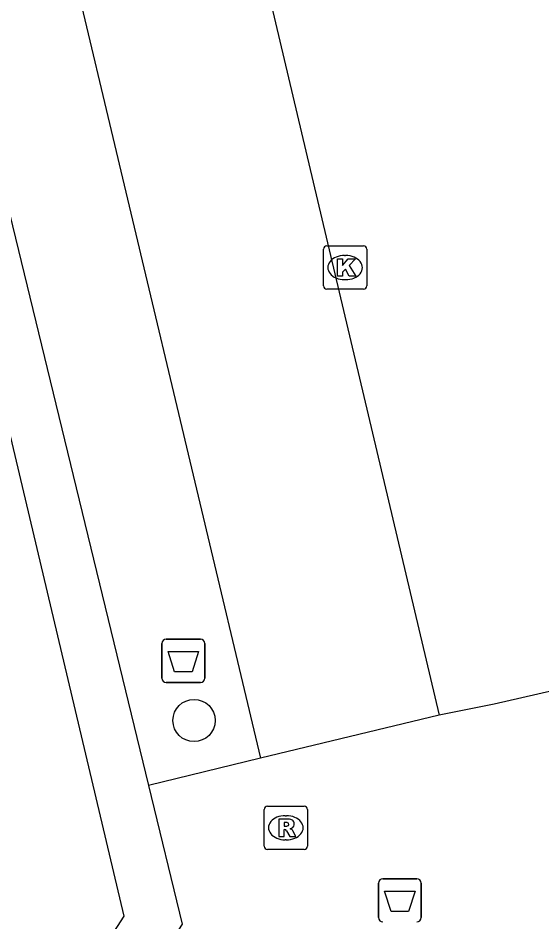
# Model space of a CAD drawing. Extents: x 158038 to 159242, y 380133 to 381214.
# Drawn here: x 158748.37 to 158760.49, y 381103.59 to 381124.5 of the extents above; entities that cross this region are included whole.
import ezdxf

# ---------------------------------------------------------------- set-up
doc = ezdxf.new("R2010")
doc.units = 0
for name, color, linetype in [('IMGEO_Afvalbak', 7, 'Continuous'), ('IMGEO_Boom', 7, 'Continuous'), ('IMGEO_Kolk', 7, 'Continuous'), ('IMGEO_Pand', 7, 'Continuous'), ('IMGEO_Rijbaan_lokaal_open', 7, 'Continuous'), ('IMGEO_Rioolput', 7, 'Continuous'), ('IMGEO_Voetpad_open', 7, 'Continuous')]:
    doc.layers.add(name, color=color, linetype=linetype)

msp = doc.modelspace()

# ---------------------------------------------------------------- linework, layer by layer
at = {"layer": 'IMGEO_Afvalbak'}
for p, q in [((158751.8, 381110.125), (158752.59, 381110.125)), ((158752.59, 381110.125), (158751.8, 381110.125)), ((158751.7, 381109.225), (158751.7, 381110.025)), ((158751.7, 381110.025), (158751.7, 381109.225)), ((158752.69, 381110.025), (158752.69, 381109.225)), ((158752.69, 381109.225), (158752.69, 381110.025)), ((158752.59, 381109.125), (158751.8, 381109.125)), ((158751.8, 381109.125), (158752.59, 381109.125)), ((158756.71, 381103.685), (158756.71, 381104.485)), ((158756.71, 381104.485), (158756.71, 381103.685)), ((158756.81, 381104.585), (158757.6, 381104.585)), ((158757.6, 381104.585), (158756.81, 381104.585)), ((158757.7, 381104.485), (158757.7, 381103.685)), ((158757.7, 381103.685), (158757.7, 381104.485))]:
    msp.add_line(p, q, dxfattribs=at)
for points in [[(158751.843, 381109.839), (158752.547, 381109.839), (158752.398, 381109.369), (158751.992, 381109.369), (158751.843, 381109.839)], [(158756.853, 381104.299), (158757.557, 381104.299), (158757.408, 381103.829), (158757.002, 381103.829), (158756.853, 381104.299)]]:
    msp.add_lwpolyline(points, dxfattribs=at)
for centre, start, end in [((158751.8, 381110.025), 90, 180), ((158751.8, 381110.025), 90, 180), ((158752.59, 381110.025), 0, 90), ((158752.59, 381110.025), 360, 90), ((158751.8, 381109.225), 180, 270), ((158751.8, 381109.225), 180, 270), ((158752.59, 381109.225), 270, 0), ((158752.59, 381109.225), 270, 0), ((158756.81, 381104.485), 90, 180), ((158756.81, 381104.485), 90, 180), ((158757.6, 381104.485), 0, 90), ((158757.6, 381104.485), 360, 90), ((158756.81, 381103.685), 180, 270), ((158756.81, 381103.685), 180, 270), ((158757.6, 381103.685), 270, 0), ((158757.6, 381103.685), 270, 0)]:
    msp.add_arc(centre, 0.1, start, end, dxfattribs=at)
at = {"layer": 'IMGEO_Boom'}
msp.add_circle((158752.443, 381108.246), 0.489, dxfattribs=at)
at = {"layer": 'IMGEO_Kolk'}
for p, q in [((158755.438, 381118.3), (158755.438, 381119.152)), ((158755.513, 381119.226), (158756.365, 381119.226)), ((158756.439, 381119.152), (158756.439, 381118.3)), ((158755.926, 381119.006), (158755.951, 381119.006)), ((158755.949, 381118.446), (158755.924, 381118.446)), ((158756.365, 381118.226), (158755.513, 381118.226))]:
    msp.add_line(p, q, dxfattribs=at)
for points in [[(158755.438, 381118.3), (158755.438, 381119.152)], [(158755.513, 381119.226), (158756.365, 381119.226)], [(158756.439, 381119.152), (158756.439, 381118.3)], [(158755.759, 381118.926), (158755.882, 381118.926), (158755.882, 381118.775), (158756.012, 381118.926), (158756.176, 381118.926), (158756.03, 381118.775), (158756.183, 381118.526), (158756.031, 381118.526), (158755.946, 381118.69), (158755.882, 381118.623), (158755.882, 381118.526), (158755.759, 381118.526), (158755.759, 381118.926)], [(158756.365, 381118.226), (158755.513, 381118.226)]]:
    msp.add_lwpolyline(points, dxfattribs=at)
for centre, start, end in [((158755.515, 381119.15), 91.552, 178.448), ((158755.515, 381119.15), 91.552, 178.448), ((158756.363, 381119.15), 1.552, 88.448), ((158756.363, 381119.15), 1.552, 88.448), ((158755.515, 381118.302), 181.552, 268.448), ((158755.515, 381118.302), 181.552, 268.448), ((158756.363, 381118.302), 271.552, 358.448), ((158756.363, 381118.302), 271.552, 358.448)]:
    msp.add_arc(centre, 0.0765, start, end, dxfattribs=at)
for centre, major_axis, ratio, start_param, end_param in [((158755.925, 381118.726), (-0.387, 0.002), 0.722429, 4.712389, 7.853982), ((158755.95, 381118.726), (-0.39, 0.002), 0.717154, 1.570796, 4.712389)]:
    msp.add_ellipse(centre, major_axis=major_axis, ratio=ratio, start_param=start_param, end_param=end_param, dxfattribs=at)
at = {"layer": 'IMGEO_Pand'}
msp.add_lwpolyline([(158746.028, 381081.031), (158748.243, 381081.553), (158751.886, 381082.468), (158753.208, 381084.483), (158753.306, 381086.841), (158752.786, 381088.981), (158751.621, 381091.027), (158749.63, 381092.137), (158747.942, 381099.262), (158750.828, 381103.72), (158743.55, 381134.428)], dxfattribs=at)
at = {"layer": 'IMGEO_Rijbaan_lokaal_open'}
for points in [[(158749.595, 381144.398), (158758.112, 381108.371)], [(158784.35, 381114.508), (158769.258, 381110.931), (158765.466, 381110.056), (158765.202, 381109.992), (158762.05, 381109.23), (158759.387, 381108.621), (158758.112, 381108.371)]]:
    msp.add_lwpolyline(points, dxfattribs=at)
at = {"layer": 'IMGEO_Rioolput'}
for p, q in [((158754.066, 381105.338), (158754.066, 381106.19)), ((158754.141, 381106.264), (158754.993, 381106.264)), ((158755.067, 381106.19), (158755.067, 381105.338)), ((158754.554, 381106.044), (158754.579, 381106.044)), ((158754.577, 381105.484), (158754.552, 381105.484)), ((158754.993, 381105.264), (158754.141, 381105.264))]:
    msp.add_line(p, q, dxfattribs=at)
for points in [[(158754.066, 381105.338), (158754.066, 381106.19)], [(158754.141, 381106.264), (158754.993, 381106.264)], [(158755.067, 381106.19), (158755.067, 381105.338)], [(158754.655, 381105.962), (158754.403, 381105.964), (158754.403, 381105.564)], [(158754.581, 381105.883), (158754.527, 381105.883), (158754.527, 381105.802)], [(158754.403, 381105.564), (158754.527, 381105.564), (158754.527, 381105.726), (158754.538, 381105.726)], [(158754.527, 381105.802), (158754.579, 381105.802)], [(158754.585, 381105.697), (158754.656, 381105.564), (158754.796, 381105.564), (158754.731, 381105.69)], [(158754.993, 381105.264), (158754.141, 381105.264)]]:
    msp.add_lwpolyline(points, dxfattribs=at)
for centre, radius, start, end in [((158754.143, 381106.188), 0.0765, 91.552, 178.448), ((158754.143, 381106.188), 0.0765, 91.552, 178.448), ((158754.991, 381106.188), 0.0765, 1.552, 88.448), ((158754.991, 381106.188), 0.0765, 1.552, 88.448), ((158754.587, 381105.787), 0.0964, 77.0061, 93.1865), ((158754.601, 381105.844), 0.0378, 276.6634, 79.6772), ((158754.654, 381105.852), 0.109, 350.3612, 89.416), ((158754.537, 381105.673), 0.0533, 26.0293, 88.6989), ((158754.563, 381105.991), 0.19, 274.7715, 282.9687), ((158754.652, 381105.852), 0.112, 277.5842, 350.9817), ((158754.636, 381105.637), 0.108, 29.5134, 73.7905), ((158754.143, 381105.34), 0.0765, 181.552, 268.448), ((158754.143, 381105.34), 0.0765, 181.552, 268.448), ((158754.991, 381105.34), 0.0765, 271.552, 358.448), ((158754.991, 381105.34), 0.0765, 271.552, 358.448)]:
    msp.add_arc(centre, radius, start, end, dxfattribs=at)
for centre, major_axis, ratio, start_param, end_param in [((158754.553, 381105.764), (-0.387, 0.002), 0.722429, 4.712389, 7.853982), ((158754.578, 381105.764), (-0.39, 0.002), 0.717154, 1.570796, 4.712389)]:
    msp.add_ellipse(centre, major_axis=major_axis, ratio=ratio, start_param=start_param, end_param=end_param, dxfattribs=at)
at = {"layer": 'IMGEO_Voetpad_open'}
for points in [[(158748.243, 381143.26), (158745.545, 381142.608), (158749.419, 381126.543), (158753.981, 381107.372)], [(158743.55, 381134.428), (158744.82, 381133.731), (158751.389, 381106.745)], [(158758.112, 381108.371), (158753.981, 381107.372)], [(158753.981, 381107.372), (158751.389, 381106.745)], [(158751.389, 381106.745), (158752.171, 381103.533), (158749.286, 381099.049), (158750.731, 381092.955), (158752.523, 381091.977), (158753.963, 381089.417), (158754.545, 381086.936), (158754.44, 381084.069), (158752.634, 381081.384), (158748.03, 381080.286)]]:
    msp.add_lwpolyline(points, dxfattribs=at)

doc.saveas('drawing.dxf')
